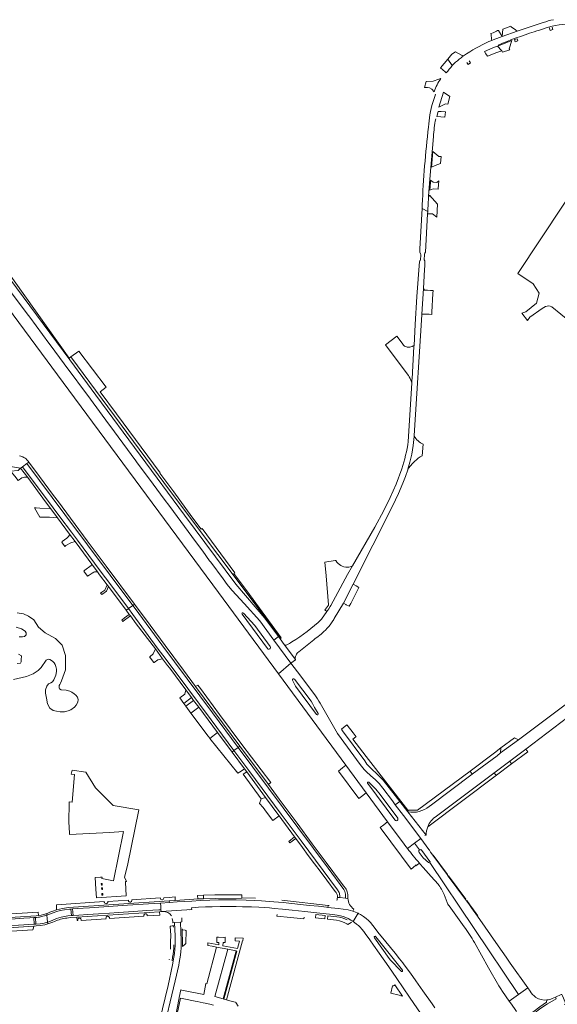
# Model space of a CAD drawing. Header units: metres. Extents: x 166325 to 190320, y 381923 to 404576.
# Tile 578 of 656: x 171618 to 171932, y 394592 to 395166. Entities that reach past the tile are written whole.
import ezdxf

# ---------------------------------------------------------------- set-up
doc = ezdxf.new("R2010")
doc.units = ezdxf.units.M
for name, color, linetype, lineweight in [('B-WE-OG-WATER_MEER-GV', 8, 'Continuous', 18), ('B-WE-VH-VERHARDING_ASFALT-GV', 8, 'Continuous', 18), ('B-WE-VH-VERHARDING_BETON-GV', 8, 'Continuous', 18), ('B-WE-VH-VERHARDING_BETONSTRAATSTEEN-GV', 8, 'Continuous', 18), ('B-WE-VH-VERHARDING_FUNDERING_ZAND-GV', 8, 'Continuous', 18), ('B-WE-VH-VERHARDING_HALFVERHARDING-GV', 8, 'Continuous', 18), ('B-WE-VH-VERHARDING_STRAATBAKSTEEN-GV', 8, 'Continuous', 18)]:
    doc.layers.add(name, color=color, linetype=linetype, lineweight=lineweight)

msp = doc.modelspace()

# ---------------------------------------------------------------- linework, layer by layer
at = {"layer": 'B-WE-OG-WATER_MEER-GV', "flags": 128}
for points in [[(171614.387, 394781.37), (171622.034, 394783.015), (171625.944, 394784.523), (171628.738, 394786.477), (171630.526, 394788.265), (171633.521, 394792.635), (171634.746, 394793.171), (171635.581, 394792.984), (171637.143, 394792.045), (171638.184, 394791.03), (171638.742, 394790.071), (171639.193, 394788.883), (171639.49, 394787.338), (171639.49, 394786.069), (171639.036, 394783.905), (171638.535, 394782.394), (171637.876, 394781.084), (171637.186, 394779.999), (171636.266, 394779.392), (171634.899, 394778.741), (171633.923, 394777.44), (171633.076, 394775.358), (171633.076, 394773.406), (171633.597, 394770.349), (171634.335, 394767.022), (171635.71, 394764.658), (171637.611, 394763.182), (171639.532, 394762.738), (171641.595, 394762.475), (171644.204, 394762.475), (171646.307, 394763), (171647.82, 394763.573), (171649.919, 394765.076), (171650.912, 394766.411), (171651.945, 394768.092), (171652.209, 394769.572), (171651.729, 394770.97), (171650.851, 394772.17), (171649.903, 394772.934), (171648.481, 394773.853), (171647.247, 394774.439), (171645.214, 394775.024), (171642.15, 394775.339), (171641.327, 394775.896), (171641.101, 394776.514), (171641.042, 394777.203), (171641.15, 394777.712), (171641.456, 394778.382), (171641.86, 394779.174), (171642.494, 394780.497), (171644.738, 394786.934), (171644.738, 394792.091), (171644.738, 394795.379), (171642.888, 394801.27), (171638.981, 394805.175), (171632.955, 394808.527), (171628.999, 394811.807), (171626.248, 394816.214), (171623.129, 394818.189), (171620.177, 394819.626), (171616.627, 394820.269)], [(171615.96, 394811.928), (171619.096, 394810.803), (171621.24, 394809.571), (171621.838, 394808.644), (171621.856, 394807.482), (171620.79, 394806.476), (171619.659, 394806.25), (171617.675, 394806.25)], [(171617.389, 394796.098), (171619.093, 394795.065), (171618.897, 394792.719), (171618.858, 394791.686), (171618.423, 394790.765), (171616.454, 394790.711)]]:
    msp.add_lwpolyline(points, dxfattribs=at)
at = {"layer": 'B-WE-VH-VERHARDING_ASFALT-GV', "flags": 128}
for points in [[(171923.675, 395164.857), (171908.462, 395159.745), (171899.649, 395156.776), (171898.632, 395156.372), (171898.04, 395156.136), (171894.497, 395154.728), (171893.616, 395154.377), (171891.866, 395153.681)], [(171853.05, 395058.408), (171852.949, 395056.566), (171852.936, 395056.329), (171856.221, 395054.491), (171856.316, 395056.319), (171856.409, 395058.108), (171856.737, 395063.435), (171857.362, 395073.354), (171859.561, 395098.243)], [(171556.252, 395072.385), (171646.679, 394950.141), (171734.051, 394832.035), (171769.069, 394784.619), (171776.388, 394790.893), (171766.399, 394804.342), (171758.15, 394815.516), (171749.013, 394825.605), (171742.1, 394833.209), (171740.88, 394834.551), (171739.234, 394836.777), (171736.856, 394839.994), (171729.646, 394849.747), (171728.919, 394850.638), (171724.894, 394856.146), (171720.585, 394861.968), (171714.248, 394870.571), (171705.575, 394882.252), (171702.325, 394886.591), (171693.764, 394898.262), (171686.572, 394907.889), (171685.904, 394908.935), (171670.595, 394929.582), (171669.847, 394930.6), (171659.275, 394944.905), (171643.94, 394965.64), (171635.761, 394976.676), (171635.018, 394977.687), (171623.858, 394992.763), (171623.114, 394993.767), (171611.375, 395009.664)], [(171796.455, 394810.091), (171797.558, 394811.249), (171798.602, 394812.461), (171799.583, 394813.723), (171800.501, 394815.033), (171801.351, 394816.387), (171801.654, 394816.908), (171807.098, 394825.782), (171812.731, 394836.935), (171835.727, 394882.467), (171839.195, 394889.85), (171841.736, 394895.94), (171843.207, 394899.811), (171844.517, 394903.74), (171844.643, 394904.183), (171845.799, 394908.236), (171846.87, 394912.786), (171847.714, 394917.955), (171848.268, 394923.164), (171848.304, 394923.745), (171852.709, 394994.178), (171852.739, 394994.655), (171853.672, 395009.576), (171854.364, 395020.648), (171854.493, 395022.724), (171854.626, 395025.114), (171854.577, 395025.397), (171854.456, 395025.68), (171854.369, 395025.847), (171854.25, 395026.077), (171854.201, 395026.278), (171854.201, 395026.58), (171854.384, 395029.316), (171854.408, 395029.672), (171854.618, 395030.224), (171854.921, 395030.709), (171856.149, 395053.11), (171856.221, 395054.491), (171852.936, 395056.329), (171851.635, 395032.701), (171851.69, 395030.721), (171852.089, 395029.794), (171852.128, 395029.423), (171852.166, 395029.061), (171851.947, 395026.32), (171851.719, 395025.98), (171851.548, 395025.725), (171851.432, 395025.313), (171849.961, 395004.96), (171848.97, 394988.55), (171848.235, 394976.374), (171848.196, 394975.732), (171847.052, 394956.793), (171847.022, 394956.292), (171846.907, 394954.391), (171844.851, 394920.348)], [(171841.103, 394904.199), (171837.746, 394895.299), (171834.374, 394887.601), (171830.684, 394880.05), (171825.43, 394870.212), (171812.368, 394847.595), (171809.46, 394842.559), (171802.456, 394829.499), (171799.648, 394824.595), (171799.229, 394823.865), (171798.454, 394822.511), (171797.341, 394820.946), (171794.174, 394816.49)], [(171904.071, 394733.587), (171913.472, 394740.626), (172056.606, 394849.603), (172053.189, 394854.164), (171909.124, 394746.151), (171898.795, 394738.417), (171896.673, 394736.828), (171882.222, 394726.008), (171857.558, 394707.542)], [(171772.486, 394801.804), (171779.09, 394792.9)], [(171780.968, 394797.518), (171789.649, 394804.54)], [(171790.262, 394772.31), (171780.223, 394785.731), (171776.388, 394790.893), (171769.069, 394784.619)], [(171769.069, 394784.619), (171808.424, 394731.329), (171820.355, 394715.174), (171832.817, 394698.299), (171841.382, 394686.702)], [(171791.329, 394760.816), (171779.046, 394777.346), (171777.316, 394780.918)], [(171777.459, 394781.589), (171777.625, 394781.712)], [(171778.357, 394781.59), (171788.086, 394768.631), (171788.895, 394767.324), (171790.197, 394765.036), (171792.216, 394761.394)], [(171844.431, 394682.616), (171848.532, 394685.673), (171852.204, 394688.41), (171842.078, 394701.989), (171837.312, 394708.229), (171835.587, 394710.522), (171829.995, 394717.968), (171827.844, 394720.549), (171825.54, 394722.912), (171823.043, 394725.102), (171820.377, 394727.545), (171819.161, 394728.844), (171816.863, 394731.717), (171803.466, 394749.879), (171793.42, 394767.485)], [(171861.316, 394701.578), (171894.731, 394726.595), (171904.071, 394733.587)], [(171855.289, 394690.399), (171844.691, 394704.011), (171839.893, 394710.183), (171837.312, 394708.229), (171842.078, 394701.989), (171852.204, 394688.41), (171856.963, 394682.027)], [(171844.691, 394704.011), (171855.289, 394690.399)], [(171854.613, 394690.206), (171855.289, 394690.399)], [(171851.366, 394681.806), (171848.532, 394685.673), (171844.431, 394682.616)], [(171856.963, 394682.027), (171852.204, 394688.41), (171848.532, 394685.673), (171851.366, 394681.806)], [(171852.775, 394681.569), (171857.53, 394675.151)], [(171885.261, 394643.18), (171881.802, 394648.028), (171880.633, 394649.669), (171878.882, 394652.084), (171878.28, 394652.892), (171868.171, 394666.591), (171867.572, 394667.393), (171859.239, 394678.7), (171857.93, 394680.515)], [(171883.475, 394627.726), (171891.758, 394612.913), (171897.799, 394602.508), (171898.845, 394600.812), (171899.957, 394599.178), (171903.847, 394593.586), (171909.234, 394597.399), (171857.475, 394674.41)], [(171857.475, 394674.41), (171909.234, 394597.399), (171914.622, 394601.213), (171904.435, 394615.733), (171902.053, 394619.159), (171902.008, 394619.223), (171897.409, 394625.748), (171885.261, 394643.18)], [(171853.574, 394671.563), (171858.263, 394666.38), (171862.24, 394661.89)], [(171865.772, 394655.784), (171867.573, 394651.131)], [(171868.709, 394649.122), (171877.555, 394637.007)]]:
    msp.add_lwpolyline(points, dxfattribs=at)
at = {"layer": 'B-WE-VH-VERHARDING_ASFALT-GV'}
for points in [[(171929.6, 395166.497, 0.030344), (171923.675, 395164.857)], [(171924.796, 395161.513, -0.1000758), (171941.283, 395163.765)], [(171897.388, 395151.69, -0.0300269), (171918.364, 395159.364)], [(171918.364, 395159.364, -0.0066682), (171924.796, 395161.513)], [(171891.866, 395153.681, 0.0494317), (171877.203, 395145.36)], [(171874.607, 395143.451, 0.0294002), (171870.574, 395139.66)], [(171860.765, 395122.923, 0.019125), (171859.165, 395118.123)], [(171859.165, 395118.123, 0.0544294), (171856.631, 395103.829)], [(171859.561, 395098.243, -0.0290606), (171860.885, 395108.633)], [(171856.631, 395103.829, 0.0186044), (171853.05, 395058.408)], [(171844.851, 394920.348, -0.0447009), (171841.103, 394904.199)], [(171794.174, 394816.49, -0.0571639), (171776.877, 394803.207)], [(171789.649, 394804.54, 0.0458964), (171796.455, 394810.091)], [(171764.246, 394800.496, -0.9805336), (171762.622, 394799.338)], [(171773.984, 394801.538, -0.3630822), (171772.486, 394801.804)], [(171776.877, 394803.207, -0.0087279), (171773.984, 394801.538)], [(171779.09, 394792.9, -0.1263599), (171778.929, 394794.333)], [(171778.929, 394794.333, -0.0344813), (171779.015, 394794.733)], [(171779.015, 394794.733, -0.0782896), (171779.395, 394795.546)], [(171779.395, 394795.546, -0.1407252), (171780.968, 394797.518)], [(171793.42, 394767.485, 0.0299159), (171790.262, 394772.31)], [(171792.216, 394761.394, -0.9824576), (171791.329, 394760.816)], [(171821.24, 394720.581, -1.0218024), (171822.042, 394721.242)], [(171857.558, 394707.542, -0.0096181), (171857.106, 394707.17)], [(171857.106, 394707.17, -0.2131996), (171844.691, 394704.011)], [(171838.685, 394700.433, -1.0100508), (171837.056, 394699.292)], [(171856.219, 394695.358, -0.1557838), (171861.316, 394701.578)], [(171855.289, 394690.399, -0.0963669), (171856.219, 394695.358)], [(171841.382, 394686.702, 0.0065906), (171844.431, 394682.616)], [(171844.431, 394682.616, 0.0141066), (171851.329, 394674.127)], [(171851.134, 394680.396, -0.4155552), (171851.366, 394681.806)], [(171851.366, 394681.806, -0.4152578), (171852.775, 394681.569)], [(171857.93, 394680.515, -0.024572), (171856.963, 394682.027)], [(171851.329, 394674.127, 0.0043614), (171853.574, 394671.563)], [(171857.53, 394675.151, -0.4009055), (171857.475, 394674.41)], [(171862.24, 394661.89, -0.0628802), (171865.772, 394655.784)], [(171867.573, 394651.131, 0.0805084), (171868.709, 394649.122)], [(171877.555, 394637.007, -0.0314985), (171883.475, 394627.726)]]:
    msp.add_lwpolyline(points, format="xyb", dxfattribs=at)
at = {"layer": 'B-WE-VH-VERHARDING_ASFALT-GV', "flags": 128}
msp.add_lwpolyline([(171772.486, 394801.804), (171770.047, 394805.053), (171769.136, 394806.345), (171766.399, 394804.342), (171776.388, 394790.893), (171779.003, 394792.835), (171779.09, 394792.9)], close=True, dxfattribs=at)
at = {"layer": 'B-WE-VH-VERHARDING_BETON-GV', "flags": 128}
for points in [[(171816.099, 394834.981), (171814.463, 394835.93), (171812.731, 394836.935), (171807.098, 394825.782), (171808.514, 394825.06), (171808.679, 394824.976), (171810.388, 394824.105), (171811.24, 394825.649)], [(171720.711, 394777.172), (171746.532, 394742.369), (171763.197, 394719.951), (171764.654, 394721.11), (171747.765, 394743.282), (171734.759, 394760.835), (171723.491, 394775.979), (171721.947, 394778.081)], [(171804.064, 394727.845), (171804.075, 394727.83), (171816.009, 394711.745), (171818.323, 394713.571), (171819.499, 394714.499), (171820.355, 394715.174), (171808.424, 394731.329), (171807.519, 394730.601), (171806.475, 394729.761), (171806.507, 394729.718), (171806.537, 394729.678)]]:
    msp.add_lwpolyline(points, close=True, dxfattribs=at)
at = {"layer": 'B-WE-VH-VERHARDING_BETON-GV'}
for points in [[(171748.646, 394820.104, 0.997348), (171747.812, 394819.452)], [(171777.459, 394781.589, 0.3653661), (171777.316, 394780.918)], [(171778.357, 394781.59, 0.3717326), (171777.625, 394781.712)], [(171856.732, 394674.429, 0.3997106), (171857.475, 394674.41)]]:
    msp.add_lwpolyline(points, format="xyb", dxfattribs=at)
at = {"layer": 'B-WE-VH-VERHARDING_BETON-GV', "flags": 128}
for points in [[(171747.812, 394819.452), (171762.622, 394799.338)], [(171764.246, 394800.496), (171755.268, 394812.772), (171748.646, 394820.104)], [(171821.24, 394720.581), (171837.056, 394699.292)], [(171838.685, 394700.433), (171828.543, 394714.112), (171826.013, 394717.224), (171822.042, 394721.242)], [(171841.382, 394686.702), (171832.817, 394698.299), (171832, 394697.656), (171831.551, 394697.302), (171831.587, 394697.254), (171830.728, 394696.617), (171830.563, 394696.495), (171828.492, 394694.961), (171829.063, 394694.187)], [(171829.063, 394694.187), (171846.493, 394670.585), (171849.083, 394672.751), (171849.485, 394673.088), (171849.549, 394673.012), (171849.147, 394672.675), (171849.224, 394672.579), (171849.268, 394672.524), (171850.103, 394673.173), (171851.329, 394674.127)], [(171851.134, 394680.396), (171853.661, 394677.283), (171856.732, 394674.429)]]:
    msp.add_lwpolyline(points, dxfattribs=at)
at = {"layer": 'B-WE-VH-VERHARDING_BETONSTRAATSTEEN-GV', "flags": 128}
for points in [[(171927.256, 395161.809), (171927.337, 395161.634), (171927.7, 395160.282), (171929.282, 395160.708), (171928.919, 395162.06)], [(171928.919, 395162.06), (171928.865, 395162.193)], [(171876.9, 395145.145), (171876.289, 395145.508), (171872.418, 395147.81), (171870.297, 395146.407), (171867.963, 395143.547)], [(171867.963, 395143.547), (171863.682, 395138.3), (171865.052, 395137.223), (171866.373, 395136.049), (171867.044, 395135.453)], [(171870.574, 395139.66), (171867.963, 395143.547)], [(171879.115, 395141.457), (171879.928, 395140.39), (171881.246, 395141.396)], [(171881.246, 395141.396), (171880.418, 395142.483)], [(171993.537, 395062.62), (171988.091, 395065.441), (171986.931, 395066.042), (171952.977, 395085.244), (171948.718, 395078.516), (171908.872, 395018.293), (171917.734, 395012.203), (171921.35, 395006.849), (171919.769, 395000.972), (171913.426, 394995.977), (171911.191, 394995.239), (171914.453, 394990.841), (171915.828, 394992.787), (171923.034, 394997.962), (171925.07, 394999.084)], [(171928.653, 394998.855), (171944.366, 394986.081), (171947.471, 394990.102), (171961.232, 394980.36), (171994.697, 395030.767), (171990.549, 395041.158), (171995.426, 395048.49), (171993.026, 395061.63), (171993.537, 395062.62)], [(171609.09, 394906.148), (171618.494, 394904.674), (171618.555, 394904.608), (171619.736, 394905.489), (171622.215, 394907.339), (171623.326, 394908.168), (171622.924, 394908.707), (171622.755, 394908.94), (171622.27, 394909.516), (171621.727, 394910.038), (171621.131, 394910.499), (171620.49, 394910.895), (171619.811, 394911.22), (171619.442, 394911.33), (171618.696, 394911.615), (171617.982, 394911.973)], [(171802.631, 394850.718), (171802.202, 394850.75), (171796.203, 394849.844), (171796.88, 394841.751), (171798.265, 394824.85), (171798.274, 394824.743), (171796.633, 394822.31), (171796.154, 394821.909), (171797.341, 394820.946), (171798.454, 394822.511), (171799.229, 394823.865), (171799.648, 394824.595), (171802.456, 394829.499), (171809.46, 394842.559), (171812.368, 394847.595)], [(171808.247, 394659.459), (171807.347, 394660.678), (171805.31, 394663.118), (171796.961, 394674.402), (171788.84, 394685.436), (171779.92, 394697.413), (171769.453, 394711.488), (171763.197, 394719.951), (171746.532, 394742.369), (171745.578, 394741.658), (171798.021, 394671.09), (171807.206, 394658.781), (171807.802, 394657.594), (171808.22, 394655.933), (171808.31, 394653.614), (171809.597, 394653.521)], [(171803.493, 394654.185), (171803.896, 394654.137), (171804.994, 394654.007), (171804.984, 394654.602), (171804.924, 394655.194), (171804.816, 394655.779), (171804.66, 394656.353), (171804.456, 394656.913), (171804.207, 394657.453), (171803.914, 394657.971), (171803.579, 394658.463), (171782.29, 394687.084), (171770.625, 394702.725), (171751.734, 394728.208), (171743.106, 394739.816), (171741.986, 394738.981), (171749.252, 394729.228), (171750.533, 394727.504), (171761.605, 394712.423), (171769.3, 394701.942), (171769.433, 394701.773), (171778.505, 394689.431), (171779.185, 394688.507), (171783.114, 394683.181), (171786.52, 394678.556), (171790.058, 394673.762), (171793.358, 394669.329), (171797.357, 394664.081), (171802.267, 394657.541), (171802.725, 394656.911), (171803.335, 394655.846)], [(171856.219, 394695.358), (171896.324, 394725.422)], [(171896.324, 394725.422), (171894.731, 394726.595), (171861.316, 394701.578)], [(171809.455, 394656.64), (171809.26, 394657.395)], [(171755.598, 394653.634), (171747.646, 394653.932), (171747.636, 394653.558), (171732.058, 394653.527), (171725.381, 394653.343), (171721.955, 394653.196), (171719.604, 394653.092), (171708.879, 394652.379), (171705.318, 394652.142), (171705.387, 394651.11), (171710.039, 394651.423), (171714.432, 394651.718), (171718.544, 394651.99), (171723.325, 394652.247), (171729.085, 394652.48), (171734.045, 394652.607), (171739.137, 394652.66), (171744.407, 394652.63), (171750.208, 394652.5), (171754.807, 394652.323), (171759.233, 394652.091), (171766.474, 394651.582), (171771.83, 394651.101), (171776.812, 394650.578), (171781.942, 394650.033), (171787.231, 394649.471), (171792.406, 394648.891), (171797.164, 394648.358), (171797.965, 394648.268), (171798.118, 394649.43), (171771.01, 394652.462)], [(171809.597, 394653.521), (171808.31, 394653.614), (171804.994, 394654.007), (171803.896, 394654.137), (171803.493, 394654.185), (171803.396, 394653.23)], [(171578.443, 394640.203), (171627.69, 394643.431), (171628.925, 394643.564), (171628.726, 394645.478), (171613.302, 394644.438)], [(171612.888, 394641.466), (171620.361, 394641.963), (171623.917, 394642.199), (171626.246, 394642.353), (171627.198, 394642.417), (171627.898, 394642.463), (171628.929, 394642.538), (171629.605, 394642.639), (171630.782, 394642.864), (171632.405, 394643.261), (171633.752, 394643.672), (171633.922, 394643.735), (171633.832, 394644.735), (171633.31, 394644.553), (171632.067, 394644.189), (171630.506, 394643.827), (171628.925, 394643.564), (171627.69, 394643.431), (171578.443, 394640.203)], [(171647.459, 394642.274), (171651.401, 394642.535), (171699.694, 394645.733), (171700.528, 394645.783), (171700.525, 394645.843), (171700.467, 394646.901), (171699.231, 394646.819), (171692.258, 394646.359), (171684.457, 394645.844), (171675.636, 394645.262), (171670.408, 394644.912), (171664.116, 394644.486), (171657.724, 394644.054), (171652.466, 394643.698), (171649.141, 394643.571), (171648.196, 394643.48), (171646.214, 394643.289), (171642.137, 394642.483), (171639.569, 394641.716), (171637.3, 394640.838), (171634.955, 394639.899), (171634.282, 394639.707), (171634.379, 394638.609)], [(171717.231, 394646.857), (171718.435, 394646.945), (171718.428, 394647.037), (171700.525, 394645.843), (171700.528, 394645.783), (171700.714, 394645.794), (171701.662, 394645.856)], [(171798.747, 394649.36), (171798.118, 394649.43), (171797.965, 394648.268), (171803.996, 394647.592), (171806.936, 394647.27), (171809.873, 394646.783), (171811.183, 394646.451), (171812.477, 394646.034), (171813.042, 394647.296)], [(171605.2, 394635.932), (171626.319, 394637.339), (171627.655, 394637.428), (171630.211, 394637.667), (171632.734, 394638.142), (171634.379, 394638.609), (171634.282, 394639.707), (171632.332, 394639.151), (171629.951, 394638.724), (171627.471, 394638.526), (171626.863, 394638.478), (171626.499, 394638.454), (171617.319, 394637.84)], [(171634.379, 394638.609), (171635.058, 394638.802), (171637.316, 394639.663), (171638.294, 394640.049), (171640.132, 394640.776)], [(171707.084, 394641.882), (171707.437, 394639.947), (171707.479, 394639.56), (171707.502, 394639.349), (171708.337, 394639.414), (171711.859, 394639.687), (171712.672, 394639.75), (171712.713, 394641.518), (171712.73, 394642.252)], [(171803.253, 394642.826), (171797.974, 394643.375), (171797.729, 394641.39), (171802.976, 394640.844), (171804.809, 394640.445), (171806.533, 394639.908), (171807.909, 394639.299), (171809.018, 394638.743), (171809.674, 394638.352), (171811.608, 394639.502), (171811.746, 394639.578)], [(171707.276, 394637.427), (171706.037, 394637.265), (171705.918, 394637.157), (171705.866, 394637.024), (171706.038, 394634.555), (171706.16, 394632.011), (171706.143, 394628.004), (171706.027, 394623.977)], [(171707.782, 394636.811), (171707.661, 394637.869)], [(171825.099, 394630.547), (171833.805, 394618.347), (171834.479, 394617.538), (171840.639, 394610.978)], [(171841.412, 394611.622), (171825.948, 394631.156)], [(171745.492, 394590.56), (171744.282, 394592.659), (171744.184, 394592.608), (171744.039, 394592.887), (171742.097, 394593.405), (171738.73, 394594.316), (171737.274, 394594.713), (171736.832, 394594.813), (171732.003, 394596.159), (171739.463, 394623.793), (171732.93, 394625.077), (171727.187, 394603.692), (171726.774, 394603.743), (171725.503, 394597.402), (171712.77, 394599.937), (171712.053, 394600.079), (171711.14, 394595.689), (171711.21, 394595.433), (171708.556, 394582.354)], [(171706.962, 394617.102), (171707.322, 394619.289)], [(171710.041, 394586.153), (171711.879, 394595.298), (171716.781, 394594.313), (171718.32, 394594.003), (171721.592, 394593.355), (171725.04, 394592.64), (171726.386, 394592.361), (171729.068, 394591.823), (171729.046, 394591.715), (171731.186, 394591.268)], [(171925.811, 394594.236), (171925.557, 394592.95), (171921.703, 394590.293), (171917.522, 394587.113), (171913.021, 394583.467), (171906.639, 394578.168), (171906.073, 394577.698), (171904.976, 394576.822), (171904.547, 394576.514), (171904.541, 394576.521), (171904.595, 394576.448), (171905.141, 394575.71), (171905.454, 394575.937), (171907.407, 394577.378), (171908.266, 394576.239), (171911.08, 394578.314), (171910.021, 394579.574), (171913.668, 394582.657), (171918.162, 394586.288), (171922.274, 394589.414), (171926.103, 394592.053), (171931.141, 394594.932), (171930.773, 394595.886), (171928.856, 394595.038)]]:
    msp.add_lwpolyline(points, dxfattribs=at)
for points in [[(171905.383, 395154.34), (171896.904, 395151.06), (171899.363, 395148.487), (171899.416, 395148.384), (171899.852, 395147.54), (171904.233, 395148.822), (171903.863, 395149.579)], [(171908.408, 395155.392), (171906.835, 395154.845), (171907.32, 395153.517), (171908.884, 395154.088)], [(171869.202, 395121.569), (171865.43, 395124.204), (171862.769, 395115.399), (171866.672, 395117.407), (171867.971, 395117.251)], [(171866.57, 395112.678), (171864.162, 395112.853), (171862.23, 395112.986), (171861.611, 395109.969), (171863.781, 395109.743), (171866.282, 395109.603)], [(171864.138, 395086.554), (171862.673, 395086.634), (171860.435, 395088.541), (171859.258, 395089.524), (171858.475, 395080.317), (171860.621, 395081.287), (171863.767, 395082.54)], [(171857.883, 395072.772), (171857.773, 395071.367), (171857.494, 395066.942), (171859.418, 395067.798), (171862.313, 395067.645), (171862.323, 395067.897), (171862.769, 395072.413), (171861.608, 395071.471), (171859.378, 395071.641)], [(171573.747, 395068.71), (171577.061, 395062.812), (171608.316, 395020.557), (171647.314, 394967.989), (171662.375, 394947.378), (171714.325, 394877.224), (171744.14, 394836.896), (171761.151, 394817.165), (171769.136, 394806.345), (171770.047, 394805.053), (171770.555, 394805.44), (171761.38, 394817.6), (171706.02, 394891.12), (171647.97, 394969.617), (171646.959, 394968.887), (171608.498, 395022.752), (171605.068, 395027.624), (171601.189, 395032.899), (171590.777, 395047.059), (171590.144, 395047.92), (171574.5, 395069.195)], [(171856.316, 395056.319), (171856.221, 395054.491), (171856.149, 395053.11), (171859.035, 395053.166), (171861.467, 395051.158), (171861.835, 395058.728), (171857.317, 395064.139), (171857.273, 395063.41), (171857.124, 395063.417), (171856.737, 395063.435), (171856.409, 395058.108)], [(171859.266, 395006.57), (171859.366, 395008.397), (171857.776, 395008.484), (171856.071, 395008.577), (171854.393, 395008.669), (171853.672, 395009.576), (171852.739, 394994.655), (171854.242, 394994.612), (171855.891, 394994.606), (171857.015, 394994.572), (171858.6, 394994.474), (171858.653, 394995.338), (171858.67, 394995.658)], [(171846.907, 394954.391), (171847.022, 394956.292), (171847.052, 394956.793), (171848.196, 394975.732), (171848.235, 394976.374), (171847.674, 394976.012), (171847.074, 394975.72), (171846.444, 394975.501), (171845.792, 394975.359), (171845.127, 394975.296), (171844.46, 394975.313), (171844.296, 394975.33), (171843.745, 394975.475), (171843.22, 394975.695), (171842.731, 394975.987), (171842.288, 394976.344), (171841.899, 394976.76), (171841.835, 394976.839), (171838.188, 394981.712), (171831.561, 394976.752), (171839.005, 394966.765), (171844.925, 394958.822), (171845.484, 394957.928), (171845.973, 394956.994), (171846.389, 394956.025), (171846.732, 394955.028)], [(171718.569, 394876.271), (171707.936, 394890.777), (171699.814, 394901.772), (171700.033, 394901.934), (171674.629, 394936.328), (171665.033, 394949.32), (171668.528, 394951.901), (171652.576, 394972.944), (171647.97, 394969.617), (171706.02, 394891.12), (171761.38, 394817.6), (171770.555, 394805.44), (171770.754, 394805.591), (171750.528, 394833.115), (171748.731, 394835.65), (171743.098, 394843.176), (171743.676, 394843.605), (171724.53, 394869.385), (171723.984, 394868.98)], [(171851.252, 394919.987), (171850.571, 394920.575), (171849.945, 394921.221), (171849.378, 394921.92), (171848.876, 394922.666), (171848.443, 394923.454), (171848.304, 394923.745), (171848.268, 394923.164), (171847.714, 394917.955), (171846.87, 394912.786), (171845.799, 394908.236), (171844.643, 394904.183), (171845.082, 394904.664), (171846.265, 394906.041), (171847.386, 394907.47), (171847.672, 394907.784), (171848.614, 394908.74), (171849.611, 394909.638), (171850.66, 394910.475), (171851.757, 394911.248), (171852.899, 394911.954), (171853.569, 394918.618), (171852.757, 394919.005), (171851.983, 394919.463)], [(171680.319, 394821.83), (171681.502, 394822.714), (171671.172, 394836.578), (171664.984, 394844.844), (171651.774, 394862.555), (171648.196, 394867.329), (171641.46, 394876.346), (171637.598, 394881.54), (171619.736, 394905.489), (171618.555, 394904.608), (171622.832, 394899.211), (171633.156, 394884.951), (171636.173, 394881.003), (171640.011, 394875.765), (171647.144, 394866.235), (171650.407, 394861.875), (171657.953, 394851.601), (171660.141, 394848.652), (171663.487, 394844.144), (171664.702, 394842.507), (171669.038, 394836.65), (171669.84, 394835.678), (171680.172, 394821.72)], [(171644.396, 394877.593), (171622.215, 394907.339), (171619.736, 394905.489), (171637.598, 394881.54), (171641.46, 394876.346), (171648.196, 394867.329), (171651.774, 394862.555), (171664.984, 394844.844), (171671.172, 394836.578), (171681.502, 394822.714), (171683.991, 394824.571)], [(171640.591, 394885.028), (171637.717, 394888.82), (171629.498, 394899.89), (171623.326, 394908.168), (171622.215, 394907.339), (171644.396, 394877.593), (171683.991, 394824.571), (171684.953, 394825.288), (171668.409, 394847.442), (171657.473, 394862.322)], [(171644.302, 394858.923), (171645.051, 394859.505), (171647.793, 394861.019), (171650.407, 394861.875), (171647.144, 394866.235), (171646.803, 394865.468), (171646.45, 394864.737), (171645.562, 394863.753), (171642.856, 394861.822), (171642.543, 394861.57)], [(171655.407, 394844.624), (171657.68, 394841.626), (171658.61, 394842.234), (171660.414, 394843.418), (171661.208, 394843.945), (171661.634, 394844.191), (171662.14, 394844.234), (171663.487, 394844.144), (171660.141, 394848.652), (171659.726, 394847.837), (171656.045, 394845.083)], [(171665.942, 394830.836), (171666.584, 394831.308), (171668.677, 394832.849), (171669.84, 394835.678), (171669.038, 394836.65), (171667.654, 394833.413), (171665.928, 394832.208), (171665.203, 394831.702)], [(171741.986, 394738.981), (171743.106, 394739.816), (171729.833, 394757.671), (171716.185, 394775.993), (171703.48, 394793.064), (171698.311, 394799.768), (171684.11, 394819.214), (171681.502, 394822.714), (171680.319, 394821.83), (171680.172, 394821.72), (171682.019, 394819.226), (171682.644, 394818.471), (171685.995, 394813.835), (171697.206, 394799.117), (171701.45, 394793.406), (171704.322, 394789.548), (171705.586, 394787.851), (171715.014, 394775.188), (171715.586, 394774.421), (171718.272, 394770.815), (171719.573, 394769.068), (171722.502, 394765.137), (171733.486, 394750.391)], [(171701.024, 394801.597), (171685.355, 394822.745), (171683.991, 394824.571), (171681.502, 394822.714), (171684.11, 394819.214), (171698.311, 394799.768), (171703.48, 394793.064), (171716.185, 394775.993), (171729.833, 394757.671), (171743.106, 394739.816), (171745.578, 394741.658), (171730.547, 394761.884)], [(171745.578, 394741.658), (171746.532, 394742.369), (171720.711, 394777.172), (171713.684, 394786.738), (171702.949, 394801.168), (171694.093, 394812.951), (171684.953, 394825.288), (171683.991, 394824.571), (171685.355, 394822.745), (171701.024, 394801.597), (171730.547, 394761.884)], [(171718.272, 394770.815), (171715.586, 394774.421), (171715.014, 394775.188), (171714.359, 394772.829), (171711.445, 394770.658), (171713.747, 394767.367)], [(171719.573, 394769.068), (171718.272, 394770.815), (171713.747, 394767.367), (171715.007, 394765.674)], [(171722.502, 394765.137), (171719.573, 394769.068), (171715.007, 394765.674), (171717.933, 394761.746)], [(171733.486, 394750.391), (171722.502, 394765.137), (171717.933, 394761.746), (171727.991, 394748.245), (171728.934, 394746.979), (171729.11, 394746.896)], [(171809.209, 394754.63), (171809.095, 394754.783), (171805.937, 394752.325), (171805.981, 394752.247), (171806.538, 394751.246), (171819.434, 394733.761), (171820.77, 394731.955), (171822.268, 394730.266), (171824.252, 394728.429), (171826.018, 394726.837), (171827.378, 394725.52), (171828.864, 394723.981), (171830.371, 394722.302), (171831.426, 394721.046), (171832.434, 394719.778), (171839.893, 394710.183), (171844.691, 394704.011), (171844.946, 394704.972), (171844.526, 394704.963), (171820.335, 394736.415), (171812.549, 394746.539), (171814.161, 394747.745), (171814.392, 394747.918), (171812.725, 394750.125)], [(171733.486, 394750.391), (171729.11, 394746.896), (171745.367, 394726.602), (171747.28, 394727.73), (171749.252, 394729.228), (171741.986, 394738.981)], [(171909.124, 394746.151), (171906.835, 394747.172), (171898.957, 394741.454), (171898.795, 394738.417)], [(171745.578, 394741.658), (171743.106, 394739.816), (171751.734, 394728.208), (171770.625, 394702.725), (171782.29, 394687.084), (171803.579, 394658.463), (171803.914, 394657.971), (171804.207, 394657.453), (171804.456, 394656.913), (171804.66, 394656.353), (171804.816, 394655.779), (171804.924, 394655.194), (171804.984, 394654.602), (171804.994, 394654.007), (171808.31, 394653.614), (171808.22, 394655.933), (171807.802, 394657.594), (171807.206, 394658.781), (171798.021, 394671.09)], [(171896.673, 394736.828), (171898.795, 394738.417), (171898.957, 394741.454), (171895.181, 394738.519), (171881.084, 394727.804), (171882.222, 394726.008)], [(171914.635, 394739.148), (171913.472, 394740.626), (171904.071, 394733.587), (171905.194, 394732.07)], [(171905.194, 394732.07), (171904.071, 394733.587), (171894.731, 394726.595), (171896.324, 394725.422)], [(171646.835, 394709.849), (171646.71, 394697.51), (171646.896, 394695.691), (171647.141, 394690.746), (171670.424, 394692.032), (171678.642, 394692.486), (171672.751, 394663.829), (171666.035, 394665.209), (171666.187, 394665.943), (171665.175, 394665.889), (171662.154, 394665.728), (171662.52, 394658.88), (171662.84, 394653.89), (171680.22, 394655.018), (171679.762, 394662.946), (171679.767, 394663.129), (171679.848, 394663.292), (171679.991, 394663.407), (171680.169, 394663.45), (171680.305, 394663.43), (171679.216, 394665.988), (171680.928, 394672.632), (171687.538, 394705.151), (171672.576, 394707.849), (171662.308, 394717.985), (171656.645, 394727.207), (171648.593, 394728.443), (171648.052, 394726.037), (171649.95, 394725.894), (171648.734, 394709.706)], [(171750.533, 394727.504), (171748.534, 394726.009), (171758.931, 394711.687), (171761.605, 394712.423)], [(171761.605, 394712.423), (171758.931, 394711.687), (171758.096, 394709.003), (171760.076, 394706.493), (171762.056, 394703.915), (171765.747, 394699.051), (171769.433, 394701.773), (171769.3, 394701.942)], [(171775.742, 394685.881), (171779.185, 394688.507), (171778.505, 394689.431), (171775.053, 394686.788)], [(171859.42, 394678.836), (171859.239, 394678.7), (171867.572, 394667.393), (171867.772, 394667.536)], [(171666.159, 394662.313), (171666.239, 394661.238), (171665.686, 394661.197), (171665.606, 394662.272)], [(171868.362, 394666.729), (171868.171, 394666.591), (171878.28, 394652.892), (171878.475, 394653.036)], [(171666.35, 394659.745), (171666.43, 394658.659), (171665.877, 394658.618), (171665.797, 394659.704)], [(171665.911, 394656.356), (171666.464, 394656.397), (171666.54, 394655.367), (171665.987, 394655.326)], [(171705.387, 394651.11), (171705.318, 394652.142), (171646.477, 394648.233), (171643.004, 394647.684), (171639.591, 394646.835), (171637.274, 394646.073), (171635.563, 394645.391), (171634.532, 394644.98), (171633.832, 394644.735), (171633.922, 394643.735), (171635.379, 394644.272), (171637.068, 394644.969), (171639.745, 394645.891), (171641.591, 394646.389), (171644.227, 394646.918), (171647.041, 394647.255), (171647.897, 394647.313), (171648.898, 394647.38), (171651.585, 394647.562), (171658.698, 394648.04), (171672.573, 394648.973), (171681.04, 394649.494), (171693.16, 394650.287), (171700.258, 394650.765)], [(171705.318, 394652.142), (171708.879, 394652.379), (171708.774, 394654.361), (171705.185, 394654.124), (171702.136, 394653.923), (171702.108, 394653.632), (171702.021, 394653.256), (171701.816, 394652.959), (171701.415, 394652.713), (171700.952, 394652.676), (171700.484, 394652.88), (171700.148, 394653.261), (171700.065, 394653.787), (171683.476, 394652.694), (171683.487, 394652.17), (171683.274, 394651.713), (171682.736, 394651.37), (171682.251, 394651.364), (171681.837, 394651.566), (171681.582, 394651.873), (171681.468, 394652.218), (171681.475, 394652.562), (171669.433, 394651.768), (171669.441, 394651.555), (171669.414, 394651.183), (171669.296, 394650.91), (171669.018, 394650.655), (171668.81, 394650.504), (171668.474, 394650.433), (171668.073, 394650.5), (171667.712, 394650.739), (171667.496, 394651.074), (171667.43, 394651.36), (171667.408, 394651.634), (171639.471, 394649.793), (171639.591, 394646.835), (171643.004, 394647.684), (171646.477, 394648.233)], [(171747.691, 394655.558), (171732.028, 394655.527), (171725.323, 394655.342), (171725.381, 394653.343), (171732.058, 394653.527), (171747.636, 394653.558), (171747.646, 394653.932)], [(171880.861, 394649.804), (171879.081, 394652.241), (171878.882, 394652.084), (171880.633, 394649.669), (171881.802, 394648.028), (171885.261, 394643.18), (171885.476, 394643.304), (171882.022, 394648.174)], [(171648.196, 394643.48), (171649.141, 394643.571), (171648.898, 394647.38), (171647.897, 394647.313)], [(171690.53, 394643.451), (171690.554, 394643.791), (171690.635, 394644.01), (171690.752, 394644.192), (171691.05, 394644.442), (171691.546, 394644.571), (171692.039, 394644.445), (171692.327, 394644.209), (171692.528, 394643.831), (171692.532, 394643.288), (171699.808, 394643.778), (171699.694, 394645.733), (171651.401, 394642.535), (171651.537, 394640.524), (171651.997, 394640.555), (171651.883, 394640.891), (171651.881, 394641.172), (171651.963, 394641.457), (171652.157, 394641.741), (171652.39, 394641.919), (171652.668, 394642.023), (171652.992, 394642.038), (171653.328, 394641.937), (171653.571, 394641.766), (171653.745, 394641.544), (171653.85, 394641.285), (171653.881, 394641.026), (171653.824, 394640.678), (171668.453, 394641.664), (171668.392, 394641.978), (171668.419, 394642.297), (171668.518, 394642.554), (171668.914, 394642.96), (171669.312, 394643.095), (171669.813, 394643.037), (171670.14, 394642.842), (171670.414, 394642.465), (171670.5, 394642.037), (171670.519, 394641.804), (171690.542, 394643.153)], [(171626.246, 394642.353), (171626.499, 394638.454), (171626.863, 394638.478), (171627.471, 394638.526), (171627.198, 394642.417)], [(171796.381, 394643.54), (171790.832, 394644.117), (171790.664, 394642.124), (171796.133, 394641.555)], [(171625.724, 394635.236), (171626.045, 394636.372), (171626.319, 394637.339), (171605.2, 394635.932), (171600.305, 394635.606), (171600.468, 394633.646), (171606.319, 394634.038), (171613.32, 394634.48)], [(171712.932, 394634.39), (171713.058, 394627.798), (171713.082, 394626.264), (171713.062, 394625.367), (171714.365, 394626.55), (171714.797, 394626.944), (171714.929, 394627.134), (171714.973, 394627.437), (171714.973, 394627.853), (171715.148, 394634.365), (171715.122, 394634.591), (171715.02, 394634.815), (171714.708, 394634.991), (171713.289, 394635.101), (171713.096, 394635.214), (171712.983, 394635.387), (171712.863, 394635.81)], [(171747.998, 394628.705), (171748.341, 394628.7), (171748.398, 394630.366), (171743.82, 394630.469), (171743.762, 394628.659), (171746.42, 394628.604), (171745.203, 394624.273), (171736.692, 394625.911), (171736.72, 394627.719), (171737.945, 394627.719), (171738.038, 394630.803), (171737.05, 394630.778), (171734.083, 394630.849), (171733.04, 394630.883), (171733.08, 394627.83), (171734.299, 394627.741), (171734.194, 394626.376), (171727.934, 394627.612), (171727.897, 394626.066), (171730.353, 394625.584), (171732.93, 394625.077), (171739.463, 394623.793), (171744.355, 394622.831), (171744.822, 394622.739), (171737.274, 394594.713), (171738.73, 394594.316)], [(171744.355, 394622.831), (171739.463, 394623.793), (171732.003, 394596.159), (171736.832, 394594.813)], [(171836.974, 394602.987), (171836.595, 394602.638), (171836.341, 394602.532), (171835.665, 394602.441), (171834.604, 394598.173), (171839.468, 394597), (171840.482, 394596.734), (171840.788, 394596.654), (171841.56, 394596.492)]]:
    msp.add_lwpolyline(points, close=True, dxfattribs=at)
at = {"layer": 'B-WE-VH-VERHARDING_BETONSTRAATSTEEN-GV'}
for points in [[(171874.607, 395143.451, -0.0077879), (171876.9, 395145.145)], [(171867.044, 395135.453, -0.0293523), (171870.574, 395139.66)], [(171925.07, 394999.084, -0.2257759), (171928.653, 394998.855)], [(171809.362, 394846.882, -0.2783498), (171802.631, 394850.718)], [(171812.368, 394847.595, -0.1041071), (171809.362, 394846.882)], [(171803.335, 394655.846, -0.0903486), (171803.493, 394654.185)], [(171809.26, 394657.395, 0.1062035), (171808.247, 394659.459)], [(171809.597, 394653.521, 0.0609221), (171809.455, 394656.64)], [(171803.396, 394653.23, -0.0601338), (171803.142, 394652.196)], [(171813.042, 394647.296, -0.2382525), (171809.597, 394653.521)], [(171701.662, 394645.856, -0.2485977), (171706.597, 394643.429)], [(171640.132, 394640.776, -0.0611278), (171647.459, 394642.274)], [(171809.263, 394640.94, 0.0681882), (171803.253, 394642.826)], [(171707.661, 394637.869, -0.4050712), (171707.276, 394637.427)], [(171825.948, 394631.156, 1.0425014), (171825.099, 394630.547)], [(171707.322, 394619.289, 0.0429725), (171707.992, 394626.315)], [(171705.28, 394618.03, 0.463309), (171705.458, 394617.802)], [(171840.639, 394610.978, 1.0013998), (171841.412, 394611.622)], [(171928.856, 394595.038, -0.0767962), (171925.811, 394594.236)]]:
    msp.add_lwpolyline(points, format="xyb", dxfattribs=at)
at = {"layer": 'B-WE-VH-VERHARDING_FUNDERING_ZAND-GV', "flags": 128}
for points in [[(171855.274, 395130.324), (171854.37, 395126.905), (171856.173, 395127.007), (171857.336, 395126.744), (171858.709, 395125.864), (171859.915, 395124.439)], [(171863.927, 395132.202), (171862.802, 395131.775), (171859.458, 395130.681), (171855.274, 395130.324)]]:
    msp.add_lwpolyline(points, dxfattribs=at)
at = {"layer": 'B-WE-VH-VERHARDING_FUNDERING_ZAND-GV'}
msp.add_lwpolyline([(171859.915, 395124.439, -0.0617756), (171863.927, 395132.202)], format="xyb", dxfattribs=at)
at = {"layer": 'B-WE-VH-VERHARDING_HALFVERHARDING-GV', "flags": 128}
msp.add_lwpolyline([(171896.427, 395159.82), (171894.756, 395159.036), (171894.514, 395158.922), (171894.466, 395158.903), (171893.079, 395158.367), (171893.289, 395157.827), (171893.552, 395155.052), (171893.616, 395154.377), (171894.497, 395154.728), (171898.04, 395156.136), (171898.632, 395156.372), (171899.649, 395156.776), (171897.641, 395160.279), (171897.032, 395160.104)], close=True, dxfattribs=at)
at = {"layer": 'B-WE-VH-VERHARDING_STRAATBAKSTEEN-GV', "flags": 128}
for points in [[(171899.649, 395156.776), (171908.462, 395159.745), (171907.444, 395160.5), (171904.872, 395162.406), (171904.776, 395162.715), (171900.08, 395160.98)], [(171899.416, 395148.384), (171899.363, 395148.487), (171896.904, 395151.06), (171894.658, 395150.251), (171894.264, 395150.109), (171889.342, 395147.942), (171890.148, 395146.581), (171891.133, 395145.186), (171896.593, 395147.397)], [(171612.741, 394902.901), (171613.042, 394902.535), (171615.146, 394899.979), (171617.187, 394897.5), (171619.255, 394898.986), (171619.507, 394899.081), (171620.156, 394899.265), (171620.823, 394899.371), (171621.497, 394899.397), (171622.17, 394899.344), (171622.832, 394899.211), (171618.555, 394904.608), (171617.151, 394903.287)], [(171631.565, 394876.116), (171635.33, 394876.01), (171640.011, 394875.765), (171636.173, 394881.003), (171629.694, 394881.329), (171627.677, 394881.508), (171626.629, 394881.601), (171629.687, 394876.169)], [(171678.382, 394815.343), (171679.966, 394816.529), (171682.644, 394818.471), (171682.019, 394819.226), (171679.296, 394817.246), (171677.604, 394815.998), (171678.19, 394815.199)], [(171697.206, 394799.117), (171695.938, 394796.337), (171693.922, 394794.545), (171693.863, 394794.492), (171696.328, 394791.223), (171696.452, 394791.309), (171698.65, 394792.837), (171701.45, 394793.406)], [(171700.258, 394650.765), (171693.16, 394650.287), (171681.04, 394649.494), (171672.573, 394648.973), (171658.698, 394648.04), (171651.585, 394647.562), (171648.898, 394647.38), (171649.141, 394643.571), (171652.466, 394643.698), (171657.724, 394644.054), (171664.116, 394644.486), (171670.408, 394644.912), (171675.636, 394645.262), (171684.457, 394645.844), (171692.258, 394646.359), (171699.231, 394646.819), (171700.467, 394646.901), (171700.35, 394649.06)], [(171792.406, 394648.891), (171787.231, 394649.471), (171781.942, 394650.033), (171776.812, 394650.578), (171771.83, 394651.101), (171766.474, 394651.582), (171759.233, 394652.091), (171754.807, 394652.323), (171750.208, 394652.5), (171744.407, 394652.63), (171739.137, 394652.66), (171734.045, 394652.607), (171729.085, 394652.48), (171723.325, 394652.247), (171718.544, 394651.99), (171714.432, 394651.718), (171710.039, 394651.423), (171705.387, 394651.11), (171700.258, 394650.765), (171700.35, 394649.06), (171700.467, 394646.901), (171700.525, 394645.843), (171718.428, 394647.037), (171718.369, 394648.097), (171718.516, 394648.107), (171722.394, 394648.327), (171726.564, 394648.512), (171730.306, 394648.631), (171735.041, 394648.72), (171739.073, 394648.741), (171744.342, 394648.703), (171748.063, 394648.663), (171753.285, 394648.525), (171757.67, 394648.338), (171761.13, 394648.142), (171763.923, 394647.955), (171766.542, 394647.701), (171771.536, 394647.167), (171777.112, 394646.57), (171784.463, 394645.784), (171791.498, 394645.031), (171800.716, 394644.037), (171803.365, 394643.745), (171805.274, 394643.396), (171806.867, 394642.958), (171808.465, 394642.346), (171809.773, 394641.746), (171811.359, 394640.894), (171812.181, 394640.458), (171812.621, 394640.108), (171813.814, 394642.019), (171815.552, 394644.803), (171814.992, 394645.067), (171813.054, 394645.848), (171812.477, 394646.034), (171811.183, 394646.451), (171809.873, 394646.783), (171806.936, 394647.27), (171803.996, 394647.592), (171797.965, 394648.268), (171797.164, 394648.358)], [(171725.323, 394655.342), (171721.839, 394655.266), (171721.955, 394653.196), (171725.381, 394653.343)], [(171633.922, 394643.735), (171634.099, 394641.758), (171634.282, 394639.707), (171634.955, 394639.899), (171637.3, 394640.838), (171639.569, 394641.716), (171642.137, 394642.483), (171646.214, 394643.289), (171648.196, 394643.48), (171647.897, 394647.313), (171647.041, 394647.255), (171644.227, 394646.918), (171641.591, 394646.389), (171639.745, 394645.891), (171637.068, 394644.969), (171635.379, 394644.272)], [(171580.316, 394639.312), (171580.574, 394635.387), (171582.039, 394635.474), (171592.969, 394636.229), (171605.074, 394637.027), (171617.319, 394637.84), (171626.499, 394638.454), (171626.246, 394642.353), (171623.917, 394642.199), (171620.361, 394641.963), (171612.888, 394641.466), (171607.943, 394641.134), (171602.276, 394640.75), (171596.454, 394640.356), (171591.097, 394639.994), (171586.239, 394639.681), (171582.435, 394639.444)], [(171633.922, 394643.735), (171633.752, 394643.672), (171632.405, 394643.261), (171630.782, 394642.864), (171629.605, 394642.639), (171628.929, 394642.538), (171627.898, 394642.463), (171627.198, 394642.417), (171627.471, 394638.526), (171629.951, 394638.724), (171632.332, 394639.151), (171634.282, 394639.707), (171634.099, 394641.758)]]:
    msp.add_lwpolyline(points, close=True, dxfattribs=at)
for points in [[(171882.222, 394726.008), (171881.084, 394727.804), (171850.237, 394705.091), (171844.946, 394704.972), (171844.691, 394704.011)], [(171857.558, 394707.542), (171882.222, 394726.008)], [(171860.419, 394589.622), (171858.738, 394591.995), (171853.433, 394599.486), (171849.256, 394605.378), (171846.104, 394609.797), (171842.567, 394614.754), (171841.747, 394615.899), (171839.784, 394618.324), (171837.226, 394621.485), (171831.788, 394628.204), (171827.176, 394633.903), (171825.57, 394635.887), (171824.216, 394637.651), (171822.762, 394639.409), (171821.652, 394640.548), (171820.248, 394641.795), (171818.74, 394642.935), (171817.014, 394644.029), (171816.022, 394644.569), (171815.552, 394644.803), (171813.814, 394642.019), (171812.621, 394640.108), (171813.545, 394639.465), (171814.716, 394638.557), (171815.727, 394637.681), (171816.789, 394636.652), (171817.741, 394635.622), (171818.846, 394634.266), (171819.748, 394633), (171822.357, 394629.321), (171824.551, 394626.245), (171827.86, 394621.605), (171833.487, 394613.559), (171838.148, 394606.734), (171841.902, 394601.237), (171845.551, 394595.877), (171852.382, 394585.842)], [(171701.128, 394573.426), (171708.847, 394605.299), (171710.853, 394614.474), (171711.198, 394616.084), (171711.575, 394618.186), (171711.874, 394620.301), (171712.094, 394622.425), (171712.234, 394624.556), (171712.295, 394626.691), (171712.276, 394628.827), (171711.859, 394639.687), (171708.337, 394639.414), (171708.832, 394631.567), (171708.864, 394630.454), (171708.87, 394628.193), (171708.795, 394625.933), (171708.641, 394623.678), (171708.408, 394621.429), (171708.095, 394619.19), (171707.704, 394616.963), (171707.234, 394614.752), (171704.669, 394602.66), (171696.336, 394568.167)], [(171768.323, 394644.14), (171768.215, 394643.155)], [(171768.215, 394643.155), (171776.065, 394642.37), (171783.959, 394641.58), (171784.049, 394642.586)], [(171915.937, 394599.338), (171914.622, 394601.213), (171909.234, 394597.399)], [(171909.234, 394597.399), (171903.847, 394593.586), (171905.097, 394591.788), (171907.634, 394588.124), (171907.978, 394587.539)], [(171907.589, 394579.47), (171907.245, 394578.969), (171906.639, 394578.168), (171913.021, 394583.467), (171917.522, 394587.113), (171921.703, 394590.293), (171925.557, 394592.95), (171925.811, 394594.236)], [(171935.935, 394591.614), (171936.622, 394591.881), (171936.865, 394591.989), (171936.42, 394592.988), (171934.831, 394596.556), (171934.436, 394597.507), (171934.195, 394597.4), (171930.773, 394595.886), (171931.141, 394594.932), (171926.103, 394592.053), (171922.274, 394589.414)]]:
    msp.add_lwpolyline(points, dxfattribs=at)
at = {"layer": 'B-WE-VH-VERHARDING_STRAATBAKSTEEN-GV'}
for points in [[(171919.21, 394595.857, -0.084979), (171915.937, 394599.338)], [(171919.343, 394595.758, -0.0953084), (171919.21, 394595.857)], [(171925.811, 394594.236, -0.16916), (171919.343, 394595.758)]]:
    msp.add_lwpolyline(points, format="xyb", dxfattribs=at)

doc.saveas('drawing.dxf')
